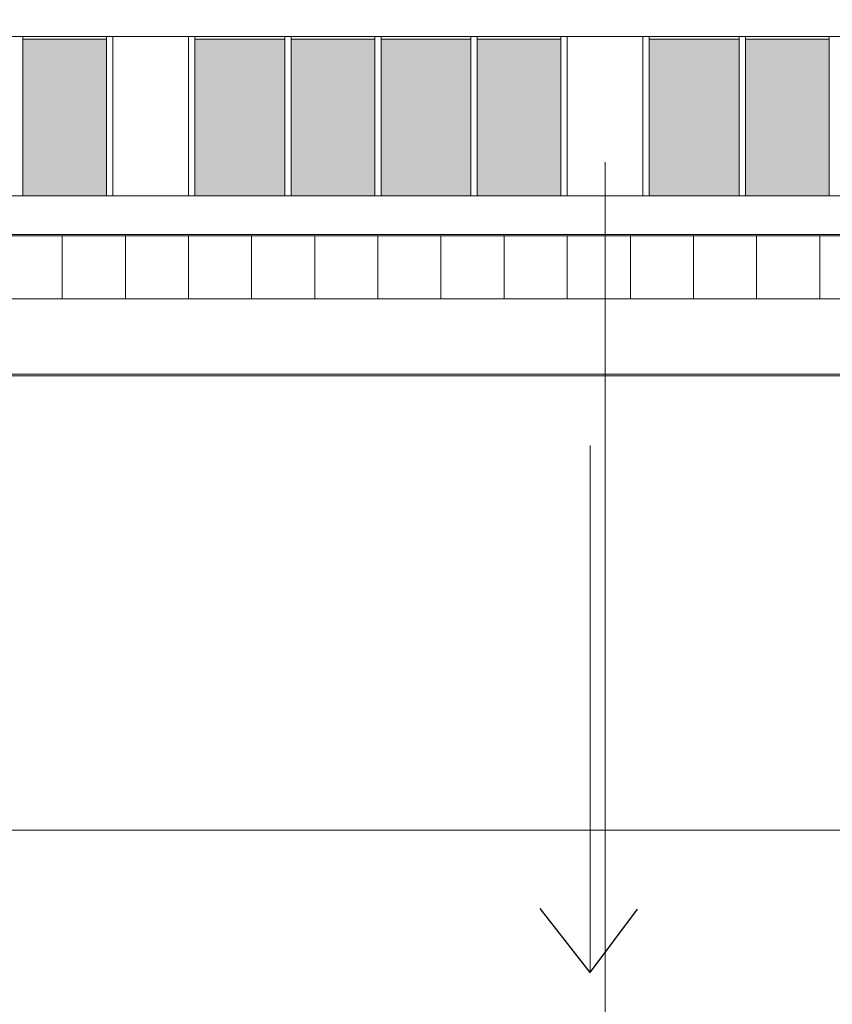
# Model space of a CAD drawing. Header units: millimetres. Extents: x -526411 to -400573, y 47353 to 130199.
# Tile 530 of 543: x -448848 to -442410, y 95058 to 102857. Entities that reach past the tile are written whole.
import ezdxf

# ---------------------------------------------------------------- set-up
doc = ezdxf.new("R2010")
doc.units = ezdxf.units.MM
for name, color, linetype, lineweight in [('01_ALGEMEEN', 7, 'Continuous', 18), ('18_BESTAANDE_CONSTRUCTIE', 7, 'Continuous', 18), ('27_DAKEN', 7, 'Continuous', 18), ('HATCH_REACTORS', 7, 'Continuous', 18), ('m-pg-03_AI_dwg', 8, 'Continuous', 18)]:
    doc.layers.add(name, color=color, linetype=linetype, lineweight=lineweight)

# ---------------------------------------------------------------- blocks, each defined once
blk = doc.blocks.new('m-pg-03_AI_dwg_block 2132-641099-3e Verdieping - Percelen telling LI')
at = {"layer": '01_ALGEMEEN', "color": 133, "flags": 128}
blk.add_lwpolyline([(98.7, 1350.38), (1317.45, 1350.38), (1317.45, 776.56), (-133.09, 776.56)], dxfattribs=at)
blk = doc.blocks.new('m-pg-03_AI_dwg_block 2005-641148-3e Verdieping - Percelen telling LI')
blk.add_blockref('m-pg-03_AI_dwg_block 2132-641099-3e Verdieping - Percelen telling LI', (0, 0))
blk = doc.blocks.new('m-pg-03_AI_dwg_block 2-641149-3e Verdieping - Percelen telling LI')
blk.add_blockref('m-pg-03_AI_dwg_block 2005-641148-3e Verdieping - Percelen telling LI', (0, 0))
blk = doc.blocks.new('m-pg-03_AI_dwg_block 2548-641517-3e Verdieping - Percelen telling LI')
at = {"layer": '01_ALGEMEEN', "color": 133}
blk.add_open_spline([(1342.67, 683.03), (1342.67, 683.03), (-114.81, 682.91), (-114.81, 682.91)], degree=3, dxfattribs=at)
blk = doc.blocks.new('m-pg-03_AI_dwg_block 2552-641521-3e Verdieping - Percelen telling LI')
at = {"layer": '01_ALGEMEEN', "color": 213, "lineweight": 13}
blk.add_line((-149.82, 656.17), (1518.09, 656.17), dxfattribs=at)
blk = doc.blocks.new('m-pg-03_AI_dwg_block 2559-641528-3e Verdieping - Percelen telling LI')
at = {"layer": '01_ALGEMEEN', "color": 133, "flags": 128}
blk.add_lwpolyline([(-235.76, -339.14), (-202.95, -257.9), (1518.31, -953.01), (1518.31, 1015.4), (1317.45, 1015.4), (1317.45, 706), (-130.31, 706), (-507.88, -229.19)], dxfattribs=at)
blk = doc.blocks.new('m-pg-03_AI_dwg_block 2668-641637-3e Verdieping - Percelen telling LI')
at = {"layer": '01_ALGEMEEN'}
blk.add_hatch(color=10, dxfattribs=at).paths.add_polyline_path([(957.65, 719.73), (957.65, 775.62), (927.82, 775.62), (927.82, 719.73)], flags=0)
at = {"layer": '01_ALGEMEEN', "color": 133, "flags": 128}
blk.add_lwpolyline([(957.65, 719.73), (927.82, 719.73), (927.82, 775.62), (957.65, 775.62)], close=True, dxfattribs=at)
blk = doc.blocks.new('m-pg-03_AI_dwg_block 2669-641638-3e Verdieping - Percelen telling LI')
at = {"layer": '01_ALGEMEEN'}
blk.add_hatch(color=10, dxfattribs=at).paths.add_polyline_path([(795.54, 719.73), (795.54, 775.62), (765.71, 775.62), (765.71, 719.73)], flags=0)
at = {"layer": '01_ALGEMEEN', "color": 133, "flags": 128}
blk.add_lwpolyline([(795.54, 719.73), (765.71, 719.73), (765.71, 775.62), (795.54, 775.62)], close=True, dxfattribs=at)
blk = doc.blocks.new('m-pg-03_AI_dwg_block 2676-641645-3e Verdieping - Percelen telling LI')
at = {"layer": '01_ALGEMEEN'}
blk.add_hatch(color=10, dxfattribs=at).paths.add_polyline_path([(925.57, 719.73), (925.57, 775.62), (893.48, 775.62), (893.48, 719.73)], flags=0)
at = {"layer": '01_ALGEMEEN', "color": 133, "flags": 128}
blk.add_lwpolyline([(925.57, 719.73), (893.48, 719.73), (893.48, 775.62), (925.57, 775.62)], close=True, dxfattribs=at)
blk = doc.blocks.new('m-pg-03_AI_dwg_block 2683-641652-3e Verdieping - Percelen telling LI')
at = {"layer": '01_ALGEMEEN'}
blk.add_hatch(color=10, dxfattribs=at).paths.add_polyline_path([(1053.34, 719.73), (1053.34, 775.62), (1023.51, 775.62), (1023.51, 719.73)], flags=0)
at = {"layer": '01_ALGEMEEN', "color": 133, "flags": 128}
blk.add_lwpolyline([(1053.34, 719.73), (1023.51, 719.73), (1023.51, 775.62), (1053.34, 775.62)], close=True, dxfattribs=at)
blk = doc.blocks.new('m-pg-03_AI_dwg_block 2684-641653-3e Verdieping - Percelen telling LI')
at = {"layer": '01_ALGEMEEN'}
blk.add_hatch(color=10, dxfattribs=at).paths.add_polyline_path([(891.23, 719.73), (891.23, 775.62), (861.4, 775.62), (861.4, 719.73)], flags=0)
at = {"layer": '01_ALGEMEEN', "color": 133, "flags": 128}
blk.add_lwpolyline([(891.23, 719.73), (861.4, 719.73), (861.4, 775.62), (891.23, 775.62)], close=True, dxfattribs=at)
blk = doc.blocks.new('m-pg-03_AI_dwg_block 2691-641660-3e Verdieping - Percelen telling LI')
at = {"layer": '01_ALGEMEEN'}
blk.add_hatch(color=10, dxfattribs=at).paths.add_polyline_path([(1021.26, 719.73), (1021.26, 775.62), (989.17, 775.62), (989.17, 719.73)], flags=0)
at = {"layer": '01_ALGEMEEN', "color": 133, "flags": 128}
blk.add_lwpolyline([(1021.26, 719.73), (989.17, 719.73), (989.17, 775.62), (1021.26, 775.62)], close=True, dxfattribs=at)
blk = doc.blocks.new('m-pg-03_AI_dwg_block 2692-641661-3e Verdieping - Percelen telling LI')
at = {"layer": '01_ALGEMEEN'}
blk.add_hatch(color=10, dxfattribs=at).paths.add_polyline_path([(859.15, 719.73), (859.15, 775.62), (827.06, 775.62), (827.06, 719.73)], flags=0)
at = {"layer": '01_ALGEMEEN', "color": 133, "flags": 128}
blk.add_lwpolyline([(859.15, 719.73), (827.06, 719.73), (827.06, 775.62), (859.15, 775.62)], close=True, dxfattribs=at)
blk = doc.blocks.new('m-pg-03_AI_dwg_block 2698-641667-3e Verdieping - Percelen telling LI')
at = {"layer": '01_ALGEMEEN', "color": 133, "flags": 128}
blk.add_lwpolyline([(-229.7, -341.59), (-199.34, -266.4), (1524.84, -962.69), (1524.84, 1015.4), (1317.45, 1015.4), (1317.45, 719.73), (-139.58, 719.73), (-520.61, -224.05)], dxfattribs=at)
blk = doc.blocks.new('m-pg-03_AI_dwg_block 2725-641693-3e Verdieping - Percelen telling LI')
at = {"layer": '01_ALGEMEEN', "color": 133}
blk.add_line((824.81, 776.66), (824.81, 719.61), dxfattribs=at)
blk = doc.blocks.new('m-pg-03_AI_dwg_block 2726-641694-3e Verdieping - Percelen telling LI')
at = {"layer": '01_ALGEMEEN', "color": 133}
blk.add_line((827.06, 776.66), (827.06, 719.61), dxfattribs=at)
blk = doc.blocks.new('m-pg-03_AI_dwg_block 2727-641695-3e Verdieping - Percelen telling LI')
at = {"layer": '01_ALGEMEEN', "color": 133}
blk.add_line((797.79, 776.66), (797.79, 719.61), dxfattribs=at)
blk = doc.blocks.new('m-pg-03_AI_dwg_block 2728-641696-3e Verdieping - Percelen telling LI')
at = {"layer": '01_ALGEMEEN', "color": 133}
blk.add_line((795.54, 776.66), (795.54, 719.61), dxfattribs=at)
blk = doc.blocks.new('m-pg-03_AI_dwg_block 2724-641697-3e Verdieping - Percelen telling LI')
for name in ['m-pg-03_AI_dwg_block 2728-641696-3e Verdieping - Percelen telling LI', 'm-pg-03_AI_dwg_block 2727-641695-3e Verdieping - Percelen telling LI', 'm-pg-03_AI_dwg_block 2725-641693-3e Verdieping - Percelen telling LI', 'm-pg-03_AI_dwg_block 2726-641694-3e Verdieping - Percelen telling LI']:
    blk.add_blockref(name, (0, 0))
blk = doc.blocks.new('m-pg-03_AI_dwg_block 2735-641703-3e Verdieping - Percelen telling LI')
at = {"layer": '01_ALGEMEEN', "color": 133}
blk.add_line((986.92, 776.66), (986.92, 719.61), dxfattribs=at)
blk = doc.blocks.new('m-pg-03_AI_dwg_block 2736-641704-3e Verdieping - Percelen telling LI')
at = {"layer": '01_ALGEMEEN', "color": 133}
blk.add_line((989.17, 776.66), (989.17, 719.61), dxfattribs=at)
blk = doc.blocks.new('m-pg-03_AI_dwg_block 2737-641705-3e Verdieping - Percelen telling LI')
at = {"layer": '01_ALGEMEEN', "color": 133}
blk.add_line((959.9, 776.66), (959.9, 719.61), dxfattribs=at)
blk = doc.blocks.new('m-pg-03_AI_dwg_block 2738-641706-3e Verdieping - Percelen telling LI')
at = {"layer": '01_ALGEMEEN', "color": 133}
blk.add_line((957.65, 776.66), (957.65, 719.61), dxfattribs=at)
blk = doc.blocks.new('m-pg-03_AI_dwg_block 2734-641707-3e Verdieping - Percelen telling LI')
for name in ['m-pg-03_AI_dwg_block 2738-641706-3e Verdieping - Percelen telling LI', 'm-pg-03_AI_dwg_block 2737-641705-3e Verdieping - Percelen telling LI', 'm-pg-03_AI_dwg_block 2735-641703-3e Verdieping - Percelen telling LI', 'm-pg-03_AI_dwg_block 2736-641704-3e Verdieping - Percelen telling LI']:
    blk.add_blockref(name, (0, 0))
blk = doc.blocks.new('m-pg-03_AI_dwg_block 2744-641713-3e Verdieping - Percelen telling LI')
at = {"layer": '01_ALGEMEEN', "color": 133}
blk.add_line((1053.34, 719.73), (1053.34, 776.58), dxfattribs=at)
blk = doc.blocks.new('m-pg-03_AI_dwg_block 2746-641715-3e Verdieping - Percelen telling LI')
at = {"layer": '01_ALGEMEEN', "color": 133}
blk.add_line((1021.26, 719.67), (1021.26, 776.52), dxfattribs=at)
blk = doc.blocks.new('m-pg-03_AI_dwg_block 2747-641716-3e Verdieping - Percelen telling LI')
at = {"layer": '01_ALGEMEEN', "color": 133}
blk.add_line((1023.51, 719.67), (1023.51, 776.52), dxfattribs=at)
blk = doc.blocks.new('m-pg-03_AI_dwg_block 2756-641725-3e Verdieping - Percelen telling LI')
at = {"layer": '01_ALGEMEEN', "color": 133}
blk.add_line((891.23, 719.73), (891.23, 776.58), dxfattribs=at)
blk = doc.blocks.new('m-pg-03_AI_dwg_block 2757-641726-3e Verdieping - Percelen telling LI')
at = {"layer": '01_ALGEMEEN', "color": 133}
blk.add_line((893.48, 719.73), (893.48, 776.58), dxfattribs=at)
blk = doc.blocks.new('m-pg-03_AI_dwg_block 2758-641727-3e Verdieping - Percelen telling LI')
at = {"layer": '01_ALGEMEEN', "color": 133}
blk.add_line((859.15, 719.67), (859.15, 776.52), dxfattribs=at)
blk = doc.blocks.new('m-pg-03_AI_dwg_block 2759-641728-3e Verdieping - Percelen telling LI')
at = {"layer": '01_ALGEMEEN', "color": 133}
blk.add_line((861.4, 719.67), (861.4, 776.52), dxfattribs=at)
blk = doc.blocks.new('m-pg-03_AI_dwg_block 2760-641729-3e Verdieping - Percelen telling LI')
at = {"layer": '01_ALGEMEEN', "color": 133}
blk.add_line((925.57, 719.67), (925.57, 776.52), dxfattribs=at)
blk = doc.blocks.new('m-pg-03_AI_dwg_block 2761-641730-3e Verdieping - Percelen telling LI')
at = {"layer": '01_ALGEMEEN', "color": 133}
blk.add_line((927.82, 719.67), (927.82, 776.52), dxfattribs=at)
blk = doc.blocks.new('m-pg-03_AI_dwg_block 2767-641736-3e Verdieping - Percelen telling LI')
at = {"layer": '01_ALGEMEEN', "color": 133}
blk.add_line((765.71, 719.67), (765.71, 776.52), dxfattribs=at)
blk = doc.blocks.new('m-pg-03_AI_dwg_block 2861-641829-3e Verdieping - Percelen telling LI')
at = {"layer": '01_ALGEMEEN', "color": 9, "lineweight": 9, "flags": 128}
blk.add_lwpolyline([(1072.48, 705.55), (1049.97, 705.55), (1049.97, 683.03), (1072.48, 683.03)], close=True, dxfattribs=at)
blk = doc.blocks.new('m-pg-03_AI_dwg_block 2860-641830-3e Verdieping - Percelen telling LI')
blk.add_blockref('m-pg-03_AI_dwg_block 2861-641829-3e Verdieping - Percelen telling LI', (0, 0))
blk = doc.blocks.new('m-pg-03_AI_dwg_block 2863-641831-3e Verdieping - Percelen telling LI')
at = {"layer": '01_ALGEMEEN', "color": 9, "lineweight": 9, "flags": 128}
blk.add_lwpolyline([(1049.97, 705.55), (1027.45, 705.55), (1027.45, 683.03), (1049.97, 683.03)], close=True, dxfattribs=at)
blk = doc.blocks.new('m-pg-03_AI_dwg_block 2862-641832-3e Verdieping - Percelen telling LI')
blk.add_blockref('m-pg-03_AI_dwg_block 2863-641831-3e Verdieping - Percelen telling LI', (0, 0))
blk = doc.blocks.new('m-pg-03_AI_dwg_block 2865-641833-3e Verdieping - Percelen telling LI')
at = {"layer": '01_ALGEMEEN', "color": 9, "lineweight": 9, "flags": 128}
blk.add_lwpolyline([(1027.45, 705.55), (1004.94, 705.55), (1004.94, 683.03), (1027.45, 683.03)], close=True, dxfattribs=at)
blk = doc.blocks.new('m-pg-03_AI_dwg_block 2864-641834-3e Verdieping - Percelen telling LI')
blk.add_blockref('m-pg-03_AI_dwg_block 2865-641833-3e Verdieping - Percelen telling LI', (0, 0))
blk = doc.blocks.new('m-pg-03_AI_dwg_block 2867-641835-3e Verdieping - Percelen telling LI')
at = {"layer": '01_ALGEMEEN', "color": 9, "lineweight": 9, "flags": 128}
blk.add_lwpolyline([(1004.94, 705.55), (982.42, 705.55), (982.42, 683.03), (1004.94, 683.03)], close=True, dxfattribs=at)
blk = doc.blocks.new('m-pg-03_AI_dwg_block 2866-641836-3e Verdieping - Percelen telling LI')
blk.add_blockref('m-pg-03_AI_dwg_block 2867-641835-3e Verdieping - Percelen telling LI', (0, 0))
blk = doc.blocks.new('m-pg-03_AI_dwg_block 2869-641837-3e Verdieping - Percelen telling LI')
at = {"layer": '01_ALGEMEEN', "color": 9, "lineweight": 9, "flags": 128}
blk.add_lwpolyline([(982.42, 705.55), (959.9, 705.55), (959.9, 683.03), (982.42, 683.03)], close=True, dxfattribs=at)
blk = doc.blocks.new('m-pg-03_AI_dwg_block 2868-641838-3e Verdieping - Percelen telling LI')
blk.add_blockref('m-pg-03_AI_dwg_block 2869-641837-3e Verdieping - Percelen telling LI', (0, 0))
blk = doc.blocks.new('m-pg-03_AI_dwg_block 2871-641839-3e Verdieping - Percelen telling LI')
at = {"layer": '01_ALGEMEEN', "color": 9, "lineweight": 9, "flags": 128}
blk.add_lwpolyline([(959.9, 705.55), (937.39, 705.55), (937.39, 683.03), (959.9, 683.03)], close=True, dxfattribs=at)
blk = doc.blocks.new('m-pg-03_AI_dwg_block 2870-641840-3e Verdieping - Percelen telling LI')
blk.add_blockref('m-pg-03_AI_dwg_block 2871-641839-3e Verdieping - Percelen telling LI', (0, 0))
blk = doc.blocks.new('m-pg-03_AI_dwg_block 2873-641841-3e Verdieping - Percelen telling LI')
at = {"layer": '01_ALGEMEEN', "color": 9, "lineweight": 9, "flags": 128}
blk.add_lwpolyline([(937.39, 705.55), (914.87, 705.55), (914.87, 683.03), (937.39, 683.03)], close=True, dxfattribs=at)
blk = doc.blocks.new('m-pg-03_AI_dwg_block 2872-641842-3e Verdieping - Percelen telling LI')
blk.add_blockref('m-pg-03_AI_dwg_block 2873-641841-3e Verdieping - Percelen telling LI', (0, 0))
blk = doc.blocks.new('m-pg-03_AI_dwg_block 2875-641843-3e Verdieping - Percelen telling LI')
at = {"layer": '01_ALGEMEEN', "color": 9, "lineweight": 9, "flags": 128}
blk.add_lwpolyline([(914.87, 705.55), (892.36, 705.55), (892.36, 683.03), (914.87, 683.03)], close=True, dxfattribs=at)
blk = doc.blocks.new('m-pg-03_AI_dwg_block 2874-641844-3e Verdieping - Percelen telling LI')
blk.add_blockref('m-pg-03_AI_dwg_block 2875-641843-3e Verdieping - Percelen telling LI', (0, 0))
blk = doc.blocks.new('m-pg-03_AI_dwg_block 2877-641845-3e Verdieping - Percelen telling LI')
at = {"layer": '01_ALGEMEEN', "color": 9, "lineweight": 9, "flags": 128}
blk.add_lwpolyline([(892.36, 705.55), (869.84, 705.55), (869.84, 683.03), (892.36, 683.03)], close=True, dxfattribs=at)
blk = doc.blocks.new('m-pg-03_AI_dwg_block 2876-641846-3e Verdieping - Percelen telling LI')
blk.add_blockref('m-pg-03_AI_dwg_block 2877-641845-3e Verdieping - Percelen telling LI', (0, 0))
blk = doc.blocks.new('m-pg-03_AI_dwg_block 2879-641847-3e Verdieping - Percelen telling LI')
at = {"layer": '01_ALGEMEEN', "color": 9, "lineweight": 9, "flags": 128}
blk.add_lwpolyline([(869.84, 705.55), (847.33, 705.55), (847.33, 683.03), (869.84, 683.03)], close=True, dxfattribs=at)
blk = doc.blocks.new('m-pg-03_AI_dwg_block 2878-641848-3e Verdieping - Percelen telling LI')
blk.add_blockref('m-pg-03_AI_dwg_block 2879-641847-3e Verdieping - Percelen telling LI', (0, 0))
blk = doc.blocks.new('m-pg-03_AI_dwg_block 2881-641849-3e Verdieping - Percelen telling LI')
at = {"layer": '01_ALGEMEEN', "color": 9, "lineweight": 9, "flags": 128}
blk.add_lwpolyline([(847.33, 705.55), (824.81, 705.55), (824.81, 683.03), (847.33, 683.03)], close=True, dxfattribs=at)
blk = doc.blocks.new('m-pg-03_AI_dwg_block 2880-641850-3e Verdieping - Percelen telling LI')
blk.add_blockref('m-pg-03_AI_dwg_block 2881-641849-3e Verdieping - Percelen telling LI', (0, 0))
blk = doc.blocks.new('m-pg-03_AI_dwg_block 2883-641851-3e Verdieping - Percelen telling LI')
at = {"layer": '01_ALGEMEEN', "color": 9, "lineweight": 9, "flags": 128}
blk.add_lwpolyline([(824.81, 705.55), (802.3, 705.55), (802.3, 683.03), (824.81, 683.03)], close=True, dxfattribs=at)
blk = doc.blocks.new('m-pg-03_AI_dwg_block 2882-641852-3e Verdieping - Percelen telling LI')
blk.add_blockref('m-pg-03_AI_dwg_block 2883-641851-3e Verdieping - Percelen telling LI', (0, 0))
blk = doc.blocks.new('m-pg-03_AI_dwg_block 2885-641853-3e Verdieping - Percelen telling LI')
at = {"layer": '01_ALGEMEEN', "color": 9, "lineweight": 9, "flags": 128}
blk.add_lwpolyline([(802.3, 705.55), (779.78, 705.55), (779.78, 683.03), (802.3, 683.03)], close=True, dxfattribs=at)
blk = doc.blocks.new('m-pg-03_AI_dwg_block 2884-641854-3e Verdieping - Percelen telling LI')
blk.add_blockref('m-pg-03_AI_dwg_block 2885-641853-3e Verdieping - Percelen telling LI', (0, 0))
blk = doc.blocks.new('m-pg-03_AI_dwg_block 2887-641855-3e Verdieping - Percelen telling LI')
at = {"layer": '01_ALGEMEEN', "color": 9, "lineweight": 9, "flags": 128}
blk.add_lwpolyline([(779.78, 705.55), (757.26, 705.55), (757.26, 683.03), (779.78, 683.03)], close=True, dxfattribs=at)
blk = doc.blocks.new('m-pg-03_AI_dwg_block 2886-641856-3e Verdieping - Percelen telling LI')
blk.add_blockref('m-pg-03_AI_dwg_block 2887-641855-3e Verdieping - Percelen telling LI', (0, 0))
blk = doc.blocks.new('m-pg-03_AI_dwg_block 4644-643612-3e Verdieping - Percelen telling LI')
at = {"layer": '18_BESTAANDE_CONSTRUCTIE', "color": 9, "lineweight": 9}
blk.add_line((-285.22, 655.58), (1783.88, 655.58), dxfattribs=at)
blk = doc.blocks.new('m-pg-03_AI_dwg_block 4645-643613-3e Verdieping - Percelen telling LI')
at = {"layer": '18_BESTAANDE_CONSTRUCTIE', "color": 9, "lineweight": 9}
blk.add_line((973.42, -1676.27), (973.42, 731.74), dxfattribs=at)
blk = doc.blocks.new('m-pg-03_AI_dwg_block 4709-643677-3e Verdieping - Percelen telling LI')
at = {"layer": '18_BESTAANDE_CONSTRUCTIE', "color": 9, "lineweight": 9}
blk.add_line((-285.22, 493.47), (1783.88, 493.47), dxfattribs=at)
blk = doc.blocks.new('m-pg-03_AI_dwg_block 4640-643795-3e Verdieping - Percelen telling LI')
for name in ['m-pg-03_AI_dwg_block 4645-643613-3e Verdieping - Percelen telling LI', 'm-pg-03_AI_dwg_block 4644-643612-3e Verdieping - Percelen telling LI', 'm-pg-03_AI_dwg_block 4709-643677-3e Verdieping - Percelen telling LI']:
    blk.add_blockref(name, (0, 0))
blk = doc.blocks.new('m-pg-03_AI_dwg_block 7551-646520-3e Verdieping - Percelen telling LI')
at = {"layer": 'HATCH_REACTORS', "color": 133, "flags": 128}
blk.add_lwpolyline([(1015.34, -655.05), (985.36, -737.77), (1518.31, -953.01), (1518.31, 717.03), (1518.31, 1014.01), (1342.67, 1014.01), (1342.67, 683.03), (-114.81, 683.03), (-476.64, -212.66), (-225.6, -314.01), (-202.95, -257.9), (985.36, -737.77)], dxfattribs=at)
blk = doc.blocks.new('m-pg-03_AI_dwg_block 7584-646553-3e Verdieping - Percelen telling LI')
at = {"layer": 'HATCH_REACTORS', "color": 133, "flags": 128}
blk.add_lwpolyline([(957.65, 719.73), (927.82, 719.73), (927.82, 775.62), (957.65, 775.62)], close=True, dxfattribs=at)
blk = doc.blocks.new('m-pg-03_AI_dwg_block 7585-646554-3e Verdieping - Percelen telling LI')
at = {"layer": 'HATCH_REACTORS', "color": 133, "flags": 128}
blk.add_lwpolyline([(795.54, 719.73), (765.71, 719.73), (765.71, 775.62), (795.54, 775.62)], close=True, dxfattribs=at)
blk = doc.blocks.new('m-pg-03_AI_dwg_block 7592-646561-3e Verdieping - Percelen telling LI')
at = {"layer": 'HATCH_REACTORS', "color": 133, "flags": 128}
blk.add_lwpolyline([(925.57, 719.73), (893.48, 719.73), (893.48, 775.62), (925.57, 775.62)], close=True, dxfattribs=at)
blk = doc.blocks.new('m-pg-03_AI_dwg_block 7599-646568-3e Verdieping - Percelen telling LI')
at = {"layer": 'HATCH_REACTORS', "color": 133, "flags": 128}
blk.add_lwpolyline([(1053.34, 719.73), (1023.51, 719.73), (1023.51, 775.62), (1053.34, 775.62)], close=True, dxfattribs=at)
blk = doc.blocks.new('m-pg-03_AI_dwg_block 7600-646569-3e Verdieping - Percelen telling LI')
at = {"layer": 'HATCH_REACTORS', "color": 133, "flags": 128}
blk.add_lwpolyline([(891.23, 719.73), (861.4, 719.73), (861.4, 775.62), (891.23, 775.62)], close=True, dxfattribs=at)
blk = doc.blocks.new('m-pg-03_AI_dwg_block 7607-646576-3e Verdieping - Percelen telling LI')
at = {"layer": 'HATCH_REACTORS', "color": 133, "flags": 128}
blk.add_lwpolyline([(1021.26, 719.73), (989.17, 719.73), (989.17, 775.62), (1021.26, 775.62)], close=True, dxfattribs=at)
blk = doc.blocks.new('m-pg-03_AI_dwg_block 7608-646577-3e Verdieping - Percelen telling LI')
at = {"layer": 'HATCH_REACTORS', "color": 133, "flags": 128}
blk.add_lwpolyline([(859.15, 719.73), (827.06, 719.73), (827.06, 775.62), (859.15, 775.62)], close=True, dxfattribs=at)
blk = doc.blocks.new('m-pg-03_AI_dwg_block 7695-646663-3e Verdieping - Percelen telling LI')
at = {"layer": '27_DAKEN', "color": 213, "lineweight": 13}
blk.add_line((968.05, 630.69), (968.05, 442.71), dxfattribs=at)
blk = doc.blocks.new('m-pg-03_AI_dwg_block 7696-646664-3e Verdieping - Percelen telling LI')
at = {"layer": '27_DAKEN', "color": 253, "lineweight": 25}
blk.add_line((968.05, 442.71), (950.29, 465.6), dxfattribs=at)
blk = doc.blocks.new('m-pg-03_AI_dwg_block 7697-646665-3e Verdieping - Percelen telling LI')
at = {"layer": '27_DAKEN', "color": 253, "lineweight": 25}
blk.add_line((968.05, 442.71), (985.02, 465.29), dxfattribs=at)
blk = doc.blocks.new('m-pg-03_AI_dwg_block 7694-646666-3e Verdieping - Percelen telling LI')
for name in ['m-pg-03_AI_dwg_block 7695-646663-3e Verdieping - Percelen telling LI', 'm-pg-03_AI_dwg_block 7696-646664-3e Verdieping - Percelen telling LI', 'm-pg-03_AI_dwg_block 7697-646665-3e Verdieping - Percelen telling LI']:
    blk.add_blockref(name, (0, 0))
blk = doc.blocks.new('m-pg-03_AI_dwg-638970-3e Verdieping - Percelen telling LI')
for name in ['m-pg-03_AI_dwg_block 2-641149-3e Verdieping - Percelen telling LI', 'm-pg-03_AI_dwg_block 4640-643795-3e Verdieping - Percelen telling LI', 'm-pg-03_AI_dwg_block 2698-641667-3e Verdieping - Percelen telling LI', 'm-pg-03_AI_dwg_block 2559-641528-3e Verdieping - Percelen telling LI', 'm-pg-03_AI_dwg_block 2548-641517-3e Verdieping - Percelen telling LI', 'm-pg-03_AI_dwg_block 7551-646520-3e Verdieping - Percelen telling LI', 'm-pg-03_AI_dwg_block 2767-641736-3e Verdieping - Percelen telling LI', 'm-pg-03_AI_dwg_block 2724-641697-3e Verdieping - Percelen telling LI', 'm-pg-03_AI_dwg_block 2758-641727-3e Verdieping - Percelen telling LI', 'm-pg-03_AI_dwg_block 2759-641728-3e Verdieping - Percelen telling LI', 'm-pg-03_AI_dwg_block 2756-641725-3e Verdieping - Percelen telling LI', 'm-pg-03_AI_dwg_block 2757-641726-3e Verdieping - Percelen telling LI', 'm-pg-03_AI_dwg_block 2760-641729-3e Verdieping - Percelen telling LI', 'm-pg-03_AI_dwg_block 2761-641730-3e Verdieping - Percelen telling LI', 'm-pg-03_AI_dwg_block 2734-641707-3e Verdieping - Percelen telling LI', 'm-pg-03_AI_dwg_block 2746-641715-3e Verdieping - Percelen telling LI', 'm-pg-03_AI_dwg_block 2747-641716-3e Verdieping - Percelen telling LI', 'm-pg-03_AI_dwg_block 2744-641713-3e Verdieping - Percelen telling LI', 'm-pg-03_AI_dwg_block 2669-641638-3e Verdieping - Percelen telling LI', 'm-pg-03_AI_dwg_block 7585-646554-3e Verdieping - Percelen telling LI', 'm-pg-03_AI_dwg_block 2692-641661-3e Verdieping - Percelen telling LI', 'm-pg-03_AI_dwg_block 7608-646577-3e Verdieping - Percelen telling LI', 'm-pg-03_AI_dwg_block 2684-641653-3e Verdieping - Percelen telling LI', 'm-pg-03_AI_dwg_block 7600-646569-3e Verdieping - Percelen telling LI', 'm-pg-03_AI_dwg_block 2676-641645-3e Verdieping - Percelen telling LI', 'm-pg-03_AI_dwg_block 7592-646561-3e Verdieping - Percelen telling LI', 'm-pg-03_AI_dwg_block 2668-641637-3e Verdieping - Percelen telling LI', 'm-pg-03_AI_dwg_block 7584-646553-3e Verdieping - Percelen telling LI', 'm-pg-03_AI_dwg_block 2691-641660-3e Verdieping - Percelen telling LI', 'm-pg-03_AI_dwg_block 7607-646576-3e Verdieping - Percelen telling LI', 'm-pg-03_AI_dwg_block 2683-641652-3e Verdieping - Percelen telling LI', 'm-pg-03_AI_dwg_block 7599-646568-3e Verdieping - Percelen telling LI', 'm-pg-03_AI_dwg_block 2886-641856-3e Verdieping - Percelen telling LI', 'm-pg-03_AI_dwg_block 2884-641854-3e Verdieping - Percelen telling LI', 'm-pg-03_AI_dwg_block 2882-641852-3e Verdieping - Percelen telling LI', 'm-pg-03_AI_dwg_block 2880-641850-3e Verdieping - Percelen telling LI', 'm-pg-03_AI_dwg_block 2878-641848-3e Verdieping - Percelen telling LI', 'm-pg-03_AI_dwg_block 2876-641846-3e Verdieping - Percelen telling LI', 'm-pg-03_AI_dwg_block 2874-641844-3e Verdieping - Percelen telling LI', 'm-pg-03_AI_dwg_block 2872-641842-3e Verdieping - Percelen telling LI', 'm-pg-03_AI_dwg_block 2870-641840-3e Verdieping - Percelen telling LI', 'm-pg-03_AI_dwg_block 2868-641838-3e Verdieping - Percelen telling LI', 'm-pg-03_AI_dwg_block 2866-641836-3e Verdieping - Percelen telling LI', 'm-pg-03_AI_dwg_block 2864-641834-3e Verdieping - Percelen telling LI', 'm-pg-03_AI_dwg_block 2862-641832-3e Verdieping - Percelen telling LI', 'm-pg-03_AI_dwg_block 2860-641830-3e Verdieping - Percelen telling LI', 'm-pg-03_AI_dwg_block 2552-641521-3e Verdieping - Percelen telling LI', 'm-pg-03_AI_dwg_block 7694-646666-3e Verdieping - Percelen telling LI']:
    blk.add_blockref(name, (0, 0))

msp = doc.modelspace()

# ---------------------------------------------------------------- block references
at = {"layer": 'm-pg-03_AI_dwg', "color": 133, "xscale": 22.2068924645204, "yscale": 22.2068924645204, "zscale": 22.2068924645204}
msp.add_blockref('m-pg-03_AI_dwg-638970-3e Verdieping - Percelen telling LI', (-465826.5, 85478), dxfattribs=at)

doc.saveas('drawing.dxf')
